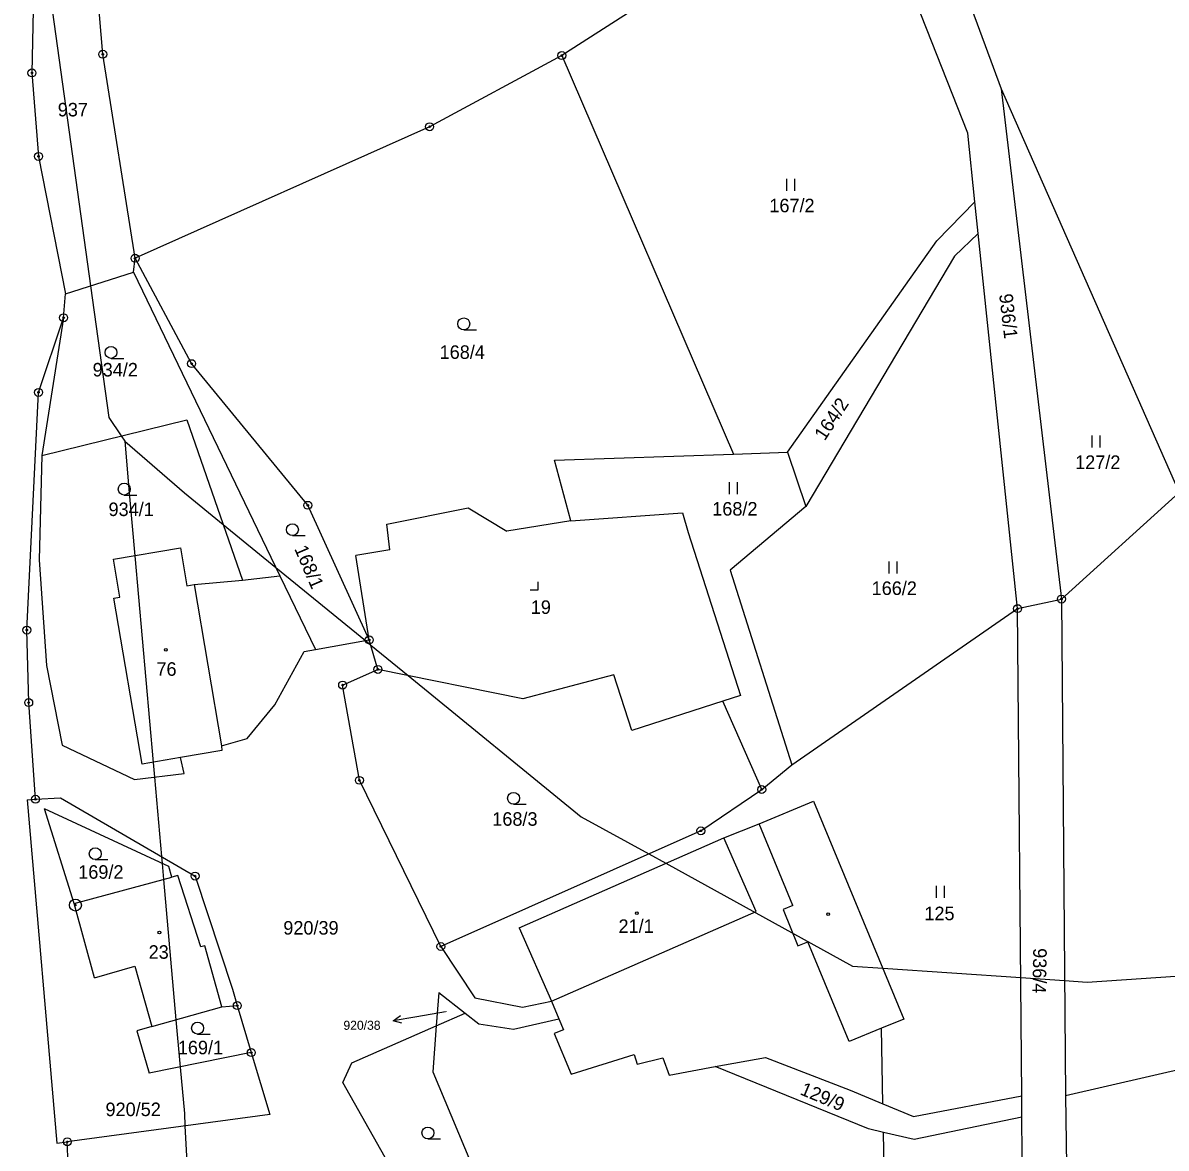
# Model space of a CAD drawing. Extents: x -547623 to -538651, y -1096714 to -1086522.
# Drawn here: x -544648.8 to -544505.1, y -1093082.4 to -1092940.9 of the extents above; entities that cross this region are included whole.
import ezdxf

# ---------------------------------------------------------------- set-up
doc = ezdxf.new("R2010")
doc.units = 0
for name, color, linetype in [('podzemní_provozovana', 7, 'Continuous'), ('Vrstva 1', 7, 'Continuous'), ('Vrstva 25', 7, 'Continuous'), ('Vrstva 33', 7, 'Continuous'), ('Vrstva 52', 7, 'Continuous'), ('Vrstva 83', 7, 'Continuous'), ('Vrstva 86', 7, 'Continuous'), ('Vrstva 90', 7, 'Continuous'), ('Vrstva 92', 7, 'Continuous')]:
    doc.layers.add(name, color=color, linetype=linetype)

msp = doc.modelspace()

# ---------------------------------------------------------------- linework, layer by layer
at = {"layer": 'podzemní_provozovana'}
msp.add_line((-544599.27, -1093065.85), (-544602.23, -1093066.35), dxfattribs=at)
for points in [[(-544601.16, -1093066.67), (-544602.23, -1093066.35), (-544601.33, -1093065.69)], [(-544595.68, -1093065.25), (-544599.27, -1093065.85)]]:
    msp.add_lwpolyline(points, dxfattribs=at)
at = {"layer": 'Vrstva 1'}
for points in [[(-544638.75, -1092944.86), (-544642.04, -1092905.75)], [(-544646.88, -1092909.74), (-544647.66, -1092947.21)], [(-544537.73, -1092916.96), (-544525.83, -1092949.2)], [(-544530.01, -1092954.76), (-544543.61, -1092920.23)], [(-544572.21, -1092939.36), (-544581.05, -1092945.02)], [(-544634.7, -1092970.5), (-544638.75, -1092944.86)], [(-544581.05, -1092945.02), (-544597.67, -1092953.97)], [(-544581.05, -1092945.02), (-544559.47, -1092995.14)], [(-544647.66, -1092947.21), (-544646.83, -1092957.7)], [(-544525.83, -1092949.2), (-544518.24, -1093013.34)], [(-544525.83, -1092949.2), (-544503.43, -1092999.96)], [(-544597.67, -1092953.97), (-544634.7, -1092970.5)], [(-544529.11, -1092963.39), (-544530.01, -1092954.76)], [(-544646.83, -1092957.7), (-544643.42, -1092974.96)], [(-544533.91, -1092968.3), (-544529.11, -1092963.39)], [(-544528.69, -1092967.38), (-544529.11, -1092963.39)], [(-544552.69, -1092994.87), (-544533.91, -1092968.3)], [(-544528.69, -1092967.38), (-544531.69, -1092970.24)], [(-544523.75, -1093014.55), (-544528.69, -1092967.38)], [(-544634.9, -1092972.27), (-544634.7, -1092970.5)], [(-544627.59, -1092983.75), (-544634.7, -1092970.5)], [(-544531.69, -1092970.24), (-544550.39, -1093001.7)], [(-544643.42, -1092974.96), (-544634.9, -1092972.27)], [(-544634.9, -1092972.27), (-544616.48, -1093010.43)], [(-544643.68, -1092977.98), (-544643.42, -1092974.96)], [(-544646.83, -1092987.36), (-544643.68, -1092977.98)], [(-544643.68, -1092977.98), (-544646.41, -1092995.3)], [(-544612.98, -1093001.56), (-544627.59, -1092983.75)], [(-544648.3, -1093017.24), (-544646.83, -1092987.36)], [(-544646.41, -1092995.3), (-544628.18, -1092990.8)], [(-544628.18, -1092990.8), (-544621.21, -1093010.97)], [(-544646.41, -1092995.3), (-544646.74, -1093008.42)], [(-544581.98, -1092995.88), (-544559.47, -1092995.14)], [(-544579.91, -1093003.5), (-544581.98, -1092995.88)], [(-544559.47, -1092995.14), (-544552.69, -1092994.87)], [(-544552.69, -1092994.87), (-544550.39, -1093001.7)], [(-544518.24, -1093013.34), (-544503.43, -1092999.96)], [(-544605.25, -1093018.48), (-544612.98, -1093001.56)], [(-544550.39, -1093001.7), (-544559.88, -1093009.71)], [(-544603.03, -1093003.94), (-544592.81, -1093001.88)], [(-544592.81, -1093001.88), (-544587.94, -1093004.8)], [(-544579.91, -1093003.5), (-544565.86, -1093002.51)], [(-544565.86, -1093002.51), (-544565.16, -1093004.97)], [(-544602.67, -1093007.17), (-544603.03, -1093003.94)], [(-544579.91, -1093003.5), (-544587.94, -1093004.8)], [(-544565.16, -1093004.97), (-544558.57, -1093025.46)], [(-544637.39, -1093008.34), (-544628.98, -1093006.91)], [(-544628.98, -1093006.91), (-544628.17, -1093011.66)], [(-544602.67, -1093007.17), (-544606.96, -1093007.86)], [(-544646.74, -1093008.42), (-544645.81, -1093021.69)], [(-544636.59, -1093013.09), (-544637.39, -1093008.34)], [(-544605.25, -1093018.48), (-544606.96, -1093007.86)], [(-544621.21, -1093010.97), (-544616.48, -1093010.43)], [(-544616.48, -1093010.43), (-544612.01, -1093019.68)], [(-544559.88, -1093009.71), (-544552.15, -1093034.19)], [(-544628.17, -1093011.66), (-544627.28, -1093011.51)], [(-544627.28, -1093011.51), (-544621.21, -1093010.97)], [(-544637.38, -1093013.22), (-544636.59, -1093013.09)], [(-544633.8, -1093034.11), (-544637.38, -1093013.22)], [(-544552.15, -1093034.19), (-544523.75, -1093014.55)], [(-544523.75, -1093014.55), (-544518.24, -1093013.34)], [(-544523.24, -1093075.77), (-544523.75, -1093014.55)], [(-544518.24, -1093013.34), (-544517.73, -1093075.81)], [(-544648.07, -1093026.36), (-544648.3, -1093017.24)], [(-544612.01, -1093019.68), (-544605.25, -1093018.48)], [(-544604.17, -1093022.19), (-544605.25, -1093018.48)], [(-544617.12, -1093026.65), (-544613.44, -1093019.93)], [(-544613.44, -1093019.93), (-544612.01, -1093019.68)], [(-544645.81, -1093021.69), (-544643.85, -1093031.69)], [(-544608.6, -1093024.15), (-544604.17, -1093022.19)], [(-544585.97, -1093025.89), (-544604.17, -1093022.19)], [(-544574.5, -1093022.85), (-544585.97, -1093025.89)], [(-544572.25, -1093029.86), (-544574.5, -1093022.85)], [(-544606.49, -1093036.13), (-544608.6, -1093024.15)], [(-544560.81, -1093026.18), (-544572.25, -1093029.86)], [(-544558.57, -1093025.46), (-544560.81, -1093026.18)], [(-544555.92, -1093037.28), (-544560.81, -1093026.18)], [(-544647.21, -1093038.51), (-544648.07, -1093026.36)], [(-544620.62, -1093030.88), (-544617.12, -1093026.65)], [(-544643.85, -1093031.69), (-544634.76, -1093036.02)], [(-544623.85, -1093031.8), (-544620.62, -1093030.88)], [(-544623.85, -1093031.8), (-544623.77, -1093032.37)], [(-544628.99, -1093033.28), (-544633.8, -1093034.11)], [(-544623.77, -1093032.37), (-544628.99, -1093033.28)], [(-544628.52, -1093035.27), (-544628.99, -1093033.28)], [(-544555.92, -1093037.28), (-544552.15, -1093034.19)], [(-544634.76, -1093036.02), (-544628.52, -1093035.27)], [(-544596.26, -1093057.02), (-544606.49, -1093036.13)], [(-544563.57, -1093042.48), (-544555.92, -1093037.28)], [(-544648.28, -1093038.58), (-544647.21, -1093038.51)], [(-544648.28, -1093038.58), (-544644.53, -1093081.74)], [(-544647.21, -1093038.51), (-544644.07, -1093038.31)], [(-544644.07, -1093038.31), (-544627.15, -1093048.16)], [(-544556.25, -1093041.6), (-544549.4, -1093038.76)], [(-544549.4, -1093038.76), (-544538.07, -1093066.14)], [(-544642.37, -1093051.62), (-544646.06, -1093039.71)], [(-544630.44, -1093046.97), (-544646.06, -1093039.71)], [(-544560.69, -1093043.36), (-544556.25, -1093041.6)], [(-544563.57, -1093042.48), (-544596.26, -1093057.02)], [(-544586.42, -1093054.66), (-544560.69, -1093043.36)], [(-544630.07, -1093048.32), (-544630.44, -1093046.97)], [(-544642.37, -1093051.62), (-544630.07, -1093048.32)], [(-544629.3, -1093048.11), (-544630.07, -1093048.32)], [(-544626.41, -1093057.06), (-544629.3, -1093048.11)], [(-544627.15, -1093048.16), (-544622.46, -1093062.4)], [(-544639.81, -1093060.96), (-544642.37, -1093051.62)], [(-544586.42, -1093054.66), (-544582.36, -1093063.91)], [(-544625.94, -1093056.93), (-544626.41, -1093057.06)], [(-544623.77, -1093064.59), (-544625.94, -1093056.93)], [(-544596.26, -1093057.02), (-544592, -1093063.48)], [(-544639.81, -1093060.96), (-544634.71, -1093059.51)], [(-544634.71, -1093059.51), (-544632.57, -1093067.08)], [(-544622.46, -1093062.4), (-544621.84, -1093064.45)], [(-544596.5, -1093062.82), (-544596.83, -1093066.99)], [(-544596.5, -1093062.82), (-544593.19, -1093065.4)], [(-544592, -1093063.48), (-544585.98, -1093064.65)], [(-544632.57, -1093067.08), (-544623.77, -1093064.59)], [(-544623.77, -1093064.59), (-544621.84, -1093064.45)], [(-544621.84, -1093064.45), (-544620.08, -1093070.36)], [(-544585.98, -1093064.65), (-544582.36, -1093063.91)], [(-544582.36, -1093063.91), (-544581.42, -1093066.12)], [(-544596.83, -1093066.99), (-544593.19, -1093065.4)], [(-544593.19, -1093065.4), (-544591.47, -1093066.73)], [(-544587.11, -1093067.4), (-544581.42, -1093066.12)], [(-544581.42, -1093066.12), (-544580.83, -1093067.51)], [(-544538.07, -1093066.14), (-544540.87, -1093067.3)], [(-544632.57, -1093067.08), (-544634.49, -1093067.62)], [(-544634.49, -1093067.62), (-544632.94, -1093072.96)], [(-544607.45, -1093071.65), (-544596.83, -1093066.99)], [(-544596.83, -1093066.99), (-544597.28, -1093072.77)], [(-544591.47, -1093066.73), (-544587.11, -1093067.4)], [(-544580.83, -1093067.51), (-544582, -1093067.95)], [(-544540.68, -1093076.79), (-544540.87, -1093067.3)], [(-544480.23, -1093067.17), (-544517.73, -1093075.81)], [(-544582, -1093067.95), (-544579.88, -1093073.05)], [(-544620.08, -1093070.36), (-544632.94, -1093072.96)], [(-544620.08, -1093070.36), (-544617.75, -1093078.14)], [(-544579.88, -1093073.05), (-544571.96, -1093070.6)], [(-544571.96, -1093070.6), (-544571.57, -1093071.82)], [(-544608.56, -1093074.11), (-544607.45, -1093071.65)], [(-544571.57, -1093071.82), (-544568.33, -1093071.02)], [(-544568.33, -1093071.02), (-544567.57, -1093073.18)], [(-544567.57, -1093073.18), (-544561.76, -1093072.12)], [(-544561.76, -1093072.12), (-544555.43, -1093070.96)], [(-544542.5, -1093079.94), (-544561.76, -1093072.12)], [(-544555.43, -1093070.96), (-544544.78, -1093075.08)], [(-544597.28, -1093072.77), (-544587.03, -1093097.19)], [(-544594.26, -1093099.51), (-544608.56, -1093074.11)], [(-544544.78, -1093075.08), (-544540.68, -1093076.79)], [(-544536.84, -1093078.4), (-544523.24, -1093075.77)], [(-544523.22, -1093078.47), (-544523.24, -1093075.77)], [(-544517.73, -1093075.81), (-544517.31, -1093105.09)], [(-544540.68, -1093076.79), (-544536.84, -1093078.4)], [(-544617.75, -1093078.14), (-544643.21, -1093081.57)], [(-544523.22, -1093078.47), (-544536.77, -1093081.26)], [(-544522.99, -1093106.65), (-544523.22, -1093078.47)], [(-544540.61, -1093080.38), (-544542.5, -1093079.94)], [(-544536.77, -1093081.26), (-544540.61, -1093080.38)], [(-544540.3, -1093096.41), (-544540.61, -1093080.38)], [(-544644.53, -1093081.74), (-544643.21, -1093081.57)], [(-544642.5, -1093097.25), (-544643.21, -1093081.57)]]:
    msp.add_lwpolyline(points, dxfattribs=at)
at = {"layer": 'Vrstva 25'}
for p, q in [((-544552.77, -1092962.02), (-544552.77, -1092960.52)), ((-544551.77, -1092962.02), (-544551.77, -1092960.52)), ((-544593.37, -1092979.5), (-544591.77, -1092979.5)), ((-544637.72, -1092983.09), (-544636.12, -1092983.09)), ((-544514.38, -1092994.29), (-544514.38, -1092992.79)), ((-544513.38, -1092994.29), (-544513.38, -1092992.79)), ((-544559.97, -1093000.15), (-544559.97, -1092998.65)), ((-544558.97, -1093000.15), (-544558.97, -1092998.65)), ((-544636.06, -1093000.27), (-544634.46, -1093000.27)), ((-544614.92, -1093005.37), (-544613.32, -1093005.37)), ((-544539.88, -1093010.13), (-544539.88, -1093008.63)), ((-544538.88, -1093010.13), (-544538.88, -1093008.63)), ((-544587.12, -1093039.14), (-544585.52, -1093039.14)), ((-544639.7, -1093046.1), (-544638.1, -1093046.1)), ((-544533.93, -1093050.9), (-544533.93, -1093049.4)), ((-544532.93, -1093050.9), (-544532.93, -1093049.4)), ((-544626.84, -1093068.03), (-544625.24, -1093068.03)), ((-544597.89, -1093081.21), (-544596.29, -1093081.21))]:
    msp.add_line(p, q, dxfattribs=at)
msp.add_lwpolyline([(-544585.03, -1093012.19), (-544584.03, -1093012.19), (-544584.03, -1093011.19)], dxfattribs=at)
for centre, radius in [((-544593.37, -1092978.75), 0.75), ((-544637.72, -1092982.34), 0.75), ((-544636.06, -1092999.52), 0.75), ((-544614.92, -1093004.62), 0.75), ((-544630.82, -1093019.72), 0.175), ((-544587.12, -1093038.39), 0.75), ((-544639.7, -1093045.35), 0.75), ((-544571.63, -1093052.83), 0.175), ((-544547.57, -1093052.95), 0.175), ((-544631.64, -1093055.27), 0.175), ((-544626.84, -1093067.28), 0.75), ((-544597.89, -1093080.46), 0.75)]:
    msp.add_circle(centre, radius, dxfattribs=at)
at = {"layer": 'Vrstva 33'}
for points in [[(-544627.28, -1093011.51), (-544623.85, -1093031.8)], [(-544552, -1093051.86), (-544556.25, -1093041.6)], [(-544556.63, -1093052.61), (-544560.69, -1093043.36)], [(-544552, -1093051.86), (-544553.23, -1093052.36)], [(-544582.36, -1093063.91), (-544556.63, -1093052.61)], [(-544553.23, -1093052.36), (-544551.36, -1093056.93)], [(-544551.36, -1093056.93), (-544550.11, -1093056.42)], [(-544544.92, -1093068.97), (-544550.11, -1093056.42)], [(-544540.87, -1093067.3), (-544544.92, -1093068.97)]]:
    msp.add_lwpolyline(points, dxfattribs=at)
at = {"layer": 'Vrstva 52'}
for points in [[(-544645.5, -1092936.5), (-544640.3, -1092973.97), (-544638, -1092990.5), (-544636.44, -1092992.84), (-544636, -1092993.5)], [(-544636, -1092993.5), (-544628.48, -1093000), (-544623.63, -1093003.95), (-544616.98, -1093009.38), (-544605.74, -1093018.57), (-544605.06, -1093019.12), (-544600.35, -1093022.97), (-544578.63, -1093040.7), (-544570.11, -1093045.39), (-544567.98, -1093046.56), (-544544.5, -1093059.5), (-544540.71, -1093059.76), (-544523.36, -1093060.93), (-544517.85, -1093061.31), (-544515, -1093061.5), (-544478.6, -1093059.04), (-544448.5, -1093057), (-544403.5, -1093047), (-544363.5, -1093028), (-544327, -1093000), (-544311.5, -1092973.5), (-544304.5, -1092939)], [(-544636, -1092993.5), (-544635.42, -1093000), (-544634.72, -1093007.89), (-544632.42, -1093033.87), (-544632.25, -1093035.72), (-544631.37, -1093045.71), (-544631.29, -1093046.58), (-544631.11, -1093048.6), (-544629.55, -1093066.22), (-544629.02, -1093072.17), (-544628.5, -1093078), (-544628.42, -1093079.58), (-544627.2, -1093102.22), (-544625.47, -1093134.21), (-544625, -1093143), (-544621.06, -1093157.03), (-544617, -1093171.5), (-544603, -1093202)]]:
    msp.add_lwpolyline(points, dxfattribs=at)
at = {"layer": 'Vrstva 83'}
for centre, radius in [((-544638.75, -1092944.86), 0.5), ((-544638.75, -1092944.86), 0.1), ((-544581.05, -1092945.02), 0.5), ((-544581.05, -1092945.02), 0.1), ((-544647.66, -1092947.21), 0.5), ((-544647.66, -1092947.21), 0.1), ((-544597.67, -1092953.97), 0.5), ((-544597.67, -1092953.97), 0.1), ((-544646.83, -1092957.7), 0.5), ((-544646.83, -1092957.7), 0.1), ((-544634.7, -1092970.5), 0.5), ((-544634.7, -1092970.5), 0.1), ((-544643.68, -1092977.98), 0.5), ((-544643.68, -1092977.98), 0.1), ((-544627.59, -1092983.75), 0.5), ((-544627.59, -1092983.75), 0.1), ((-544646.83, -1092987.36), 0.5), ((-544646.83, -1092987.36), 0.1), ((-544612.98, -1093001.56), 0.5), ((-544612.98, -1093001.56), 0.1), ((-544518.24, -1093013.34), 0.5), ((-544518.24, -1093013.34), 0.1), ((-544523.75, -1093014.55), 0.5), ((-544523.75, -1093014.55), 0.1), ((-544648.3, -1093017.24), 0.5), ((-544648.3, -1093017.24), 0.1), ((-544605.25, -1093018.48), 0.5), ((-544605.25, -1093018.48), 0.1), ((-544604.17, -1093022.19), 0.5), ((-544604.17, -1093022.19), 0.1), ((-544608.6, -1093024.15), 0.5), ((-544608.6, -1093024.15), 0.1), ((-544648.07, -1093026.36), 0.5), ((-544648.07, -1093026.36), 0.1), ((-544606.49, -1093036.13), 0.5), ((-544606.49, -1093036.13), 0.1), ((-544555.92, -1093037.28), 0.5), ((-544555.92, -1093037.28), 0.1), ((-544647.21, -1093038.51), 0.5), ((-544647.21, -1093038.51), 0.1), ((-544563.57, -1093042.48), 0.5), ((-544563.57, -1093042.48), 0.1), ((-544627.15, -1093048.16), 0.5), ((-544627.15, -1093048.16), 0.1), ((-544642.2, -1093051.81), 0.75), ((-544642.2, -1093051.81), 0.1), ((-544596.26, -1093057.02), 0.5), ((-544596.26, -1093057.02), 0.1), ((-544621.84, -1093064.45), 0.5), ((-544621.84, -1093064.45), 0.1), ((-544620.08, -1093070.36), 0.5), ((-544620.08, -1093070.36), 0.1), ((-544643.21, -1093081.57), 0.5), ((-544643.21, -1093081.57), 0.1)]:
    msp.add_circle(centre, radius, dxfattribs=at)
at = {"layer": 'Vrstva 90'}
for points in [[(-544637.39, -1093008.34), (-544628.98, -1093006.91)], [(-544628.98, -1093006.91), (-544628.17, -1093011.66)], [(-544636.59, -1093013.09), (-544637.39, -1093008.34)], [(-544628.17, -1093011.66), (-544627.28, -1093011.51)], [(-544627.28, -1093011.51), (-544623.85, -1093031.8)], [(-544637.38, -1093013.22), (-544636.59, -1093013.09)], [(-544633.8, -1093034.11), (-544637.38, -1093013.22)], [(-544623.85, -1093031.8), (-544623.77, -1093032.37)], [(-544628.99, -1093033.28), (-544633.8, -1093034.11)], [(-544623.77, -1093032.37), (-544628.99, -1093033.28)], [(-544586.42, -1093054.66), (-544560.69, -1093043.36)], [(-544556.63, -1093052.61), (-544560.69, -1093043.36)], [(-544642.37, -1093051.62), (-544630.07, -1093048.32)], [(-544629.3, -1093048.11), (-544630.07, -1093048.32)], [(-544626.41, -1093057.06), (-544629.3, -1093048.11)], [(-544639.81, -1093060.96), (-544642.37, -1093051.62)], [(-544582.36, -1093063.91), (-544556.63, -1093052.61)], [(-544586.42, -1093054.66), (-544582.36, -1093063.91)], [(-544625.94, -1093056.93), (-544626.41, -1093057.06)], [(-544623.77, -1093064.59), (-544625.94, -1093056.93)], [(-544639.81, -1093060.96), (-544634.71, -1093059.51)], [(-544634.71, -1093059.51), (-544632.57, -1093067.08)], [(-544632.57, -1093067.08), (-544623.77, -1093064.59)]]:
    msp.add_lwpolyline(points, dxfattribs=at)

# ---------------------------------------------------------------- texts
at = {"layer": 'podzemní_provozovana'}
msp.add_text('920/38', height=1.14, dxfattribs=at).set_placement((-544608.5, -1093067.49))
at = {"layer": 'Vrstva 86'}
for s, height, p in [('937', 1.7, (-544644.41, -1092952.67)), ('167/2', 1.7, (-544554.96, -1092964.72)), ('168/4', 1.7, (-544596.41, -1092983.15)), ('934/2', 1.7, (-544640.03, -1092985.36)), ('127/2', 1.7, (-544516.52, -1092996.99)), ('934/1', 1.7, (-544638.03, -1093002.91)), ('168/2', 1.7, (-544562.14, -1093002.85)), ('166/2', 1.7, (-544542.1, -1093012.83)), ('168/3', 1.7, (-544589.79, -1093041.84)), ('169/2', 1.7, (-544641.84, -1093048.5)), ('125', 1.7, (-544535.47, -1093053.71)), ('920/39', 1.7, (-544616.06, -1093055.52)), ('920/38', 0.1, (-544595.91, -1093065.25)), ('169/1', 1.7, (-544629.32, -1093070.57)), ('920/52', 1.7, (-544638.41, -1093078.34))]:
    msp.add_text(s, height=height, dxfattribs=at).set_placement(p)
for s, rotation, p in [('936/1', 276.6481, (-544526.08, -1092975.05)), ('164/2', 56.8246, (-544548, -1092993.53)), ('168/1', 293.3243, (-544614.71, -1093007.01)), ('936/4', 268.9069, (-544521.78, -1093057.21)), ('129/9', 337.3681, (-544551.21, -1093075.58))]:
    msp.add_text(s, height=1.7, rotation=rotation, dxfattribs=at).set_placement(p)
at = {"layer": 'Vrstva 92'}
for s, p in [('19', (-544584.95, -1093015.21)), ('76', (-544632.01, -1093022.99)), ('21/1', (-544573.92, -1093055.31)), ('23', (-544632.99, -1093058.56))]:
    msp.add_text(s, height=1.7, dxfattribs=at).set_placement(p)

doc.saveas('drawing.dxf')
